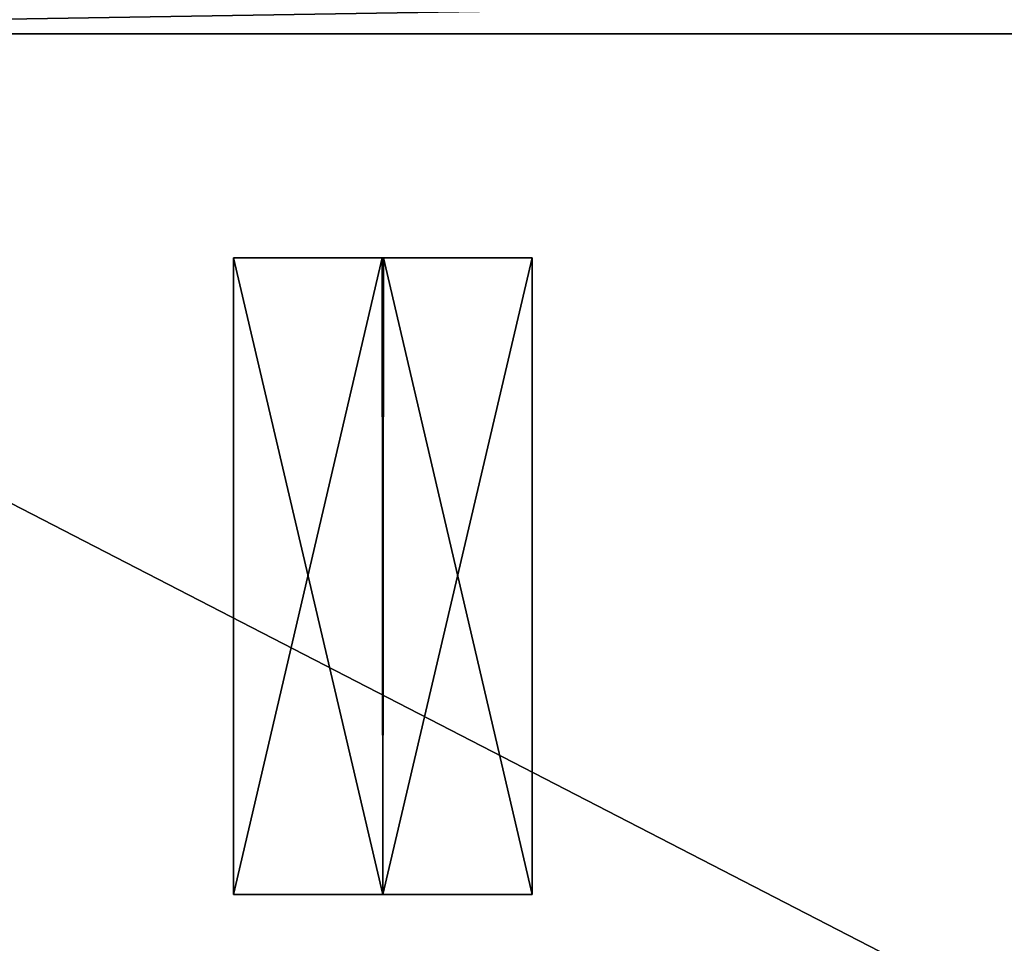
# Model space of a CAD drawing. Header units: inches. Extents: x -9.1 to 9.1, y -1.6 to 4.3.
# Tile 562 of 656: x -3.9 to -3.4, y 2.1 to 2.6. Entities that reach past the tile are written whole.
import ezdxf

# ---------------------------------------------------------------- set-up
doc = ezdxf.new("R2010")
doc.units = ezdxf.units.IN
doc.header["$LTSCALE"] = 65.185185
doc.header["$MEASUREMENT"] = 0
for name, color, linetype in [('17050', 7, 'CONTINUOUS'), ('17079', 7, 'CONTINUOUS'), ('17147', 7, 'CONTINUOUS'), ('18112', 7, 'CONTINUOUS'), ('18459', 7, 'CONTINUOUS'), ('18460', 7, 'CONTINUOUS'), ('18461', 7, 'CONTINUOUS'), ('18462', 7, 'CONTINUOUS'), ('18463', 7, 'CONTINUOUS'), ('18464', 7, 'CONTINUOUS')]:
    doc.layers.add(name, color=color, linetype=linetype)

msp = doc.modelspace()

# ---------------------------------------------------------------- linework, layer by layer
at = {"layer": '17050', "linetype": 'Continuous'}
for points in [[(-4.39938, 2.57785, 9.549), (-4.50204, -0.36218, 9.65166), (-3.60841, 0.86651, 9.60876), (-4.39938, 2.57785, 9.549)], [(-1.86647, 2.57785, 9.549), (-4.39938, 2.57785, 9.549), (-2.74848, 1.72598, 9.57874), (-1.86647, 2.57785, 9.549)], [(-4.39938, 2.57785, 9.549), (-3.60841, 0.86651, 9.60876), (-2.74848, 1.72598, 9.57874), (-4.39938, 2.57785, 9.549)]]:
    msp.add_3dface(points, dxfattribs=at)
at = {"layer": '17079', "linetype": 'Continuous'}
for points in [[(-4.39938, 2.57785, 9.549), (-1.86826, 2.6585, 9.531), (-4.39937, 2.73185, 9.48043), (-4.39938, 2.57785, 9.549)], [(-4.39938, 2.57785, 9.549), (-1.867, 2.619, 9.54373), (-1.86826, 2.6585, 9.531), (-4.39938, 2.57785, 9.549)], [(-4.39938, 2.57785, 9.549), (-1.86647, 2.57785, 9.549), (-1.867, 2.619, 9.54373), (-4.39938, 2.57785, 9.549)]]:
    msp.add_3dface(points, dxfattribs=at)
at = {"layer": '17147', "linetype": 'Continuous'}
for points in [[(-4.39937, 2.73185, 5.56957), (-2.57501, 2.57785, 5.501), (-4.39938, 2.57785, 5.501), (-4.39937, 2.73185, 5.56957)], [(-2.56881, 2.72316, 5.56104), (-2.57501, 2.57785, 5.501), (-4.39937, 2.73185, 5.56957), (-2.56881, 2.72316, 5.56104)]]:
    msp.add_3dface(points, dxfattribs=at)
at = {"layer": '18112', "linetype": 'Continuous'}
for points in [[(-4.39938, 2.57785, 5.501), (-2.57501, 2.57785, 5.501), (-2.67764, -0.36145, 5.39836), (-4.39938, 2.57785, 5.501)], [(-4.39938, 2.57785, 5.501), (-2.67764, -0.36145, 5.39836), (-3.40704, 0.17227, 5.417), (-4.39938, 2.57785, 5.501)], [(-3.93433, -0.03306, 5.40983), (-4.39938, 2.57785, 5.501), (-3.84296, 0.17226, 5.417), (-3.93433, -0.03306, 5.40983)], [(-3.84296, 0.17226, 5.417), (-4.39938, 2.57785, 5.501), (-3.63455, 0.25651, 5.41994), (-3.84296, 0.17226, 5.417)], [(-3.63455, 0.25651, 5.41994), (-4.39938, 2.57785, 5.501), (-3.61545, 0.25651, 5.41994), (-3.63455, 0.25651, 5.41994)], [(-3.61545, 0.25651, 5.41994), (-4.39938, 2.57785, 5.501), (-3.40704, 0.17227, 5.417), (-3.61545, 0.25651, 5.41994)]]:
    msp.add_3dface(points, dxfattribs=at)
at = {"layer": '18459', "linetype": 'Continuous'}
for points in [[(-3.8035, 2.125, 6.05), (-3.725, 2.125, 5.9715), (-3.8035, 2.46, 6.05), (-3.8035, 2.125, 6.05)], [(-3.8035, 2.46, 6.05), (-3.725, 2.125, 5.9715), (-3.72469, 2.46, 5.9715), (-3.8035, 2.46, 6.05)], [(-3.725, 2.125, 5.9715), (-3.6465, 2.125, 6.05), (-3.72469, 2.46, 5.9715), (-3.725, 2.125, 5.9715)], [(-3.72469, 2.46, 5.9715), (-3.6465, 2.125, 6.05), (-3.6465, 2.46, 6.05), (-3.72469, 2.46, 5.9715)]]:
    msp.add_3dface(points, dxfattribs=at)
at = {"layer": '18460', "linetype": 'Continuous'}
for points in [[(-3.8035, 2.125, 6.05), (-3.8035, 2.46, 6.05), (-3.72531, 2.46, 6.1285), (-3.8035, 2.125, 6.05)], [(-3.725, 2.125, 6.1285), (-3.8035, 2.125, 6.05), (-3.72531, 2.46, 6.1285), (-3.725, 2.125, 6.1285)], [(-3.6465, 2.46, 6.05), (-3.725, 2.125, 6.1285), (-3.72531, 2.46, 6.1285), (-3.6465, 2.46, 6.05)], [(-3.6465, 2.46, 6.05), (-3.6465, 2.125, 6.05), (-3.725, 2.125, 6.1285), (-3.6465, 2.46, 6.05)]]:
    msp.add_3dface(points, dxfattribs=at)
at = {"layer": '18461', "linetype": 'Continuous'}
for points in [[(-3.8035, 2.46, 6.05), (-3.72469, 2.46, 5.9715), (-3.79, 2.46, 6.05), (-3.8035, 2.46, 6.05)], [(-3.72531, 2.46, 6.1285), (-3.8035, 2.46, 6.05), (-3.79, 2.46, 6.05), (-3.72531, 2.46, 6.1285)], [(-3.79, 2.46, 6.05), (-3.72469, 2.46, 5.9715), (-3.72473, 2.46, 5.98508), (-3.79, 2.46, 6.05)], [(-3.72531, 2.46, 6.1285), (-3.79, 2.46, 6.05), (-3.72527, 2.46, 6.11492), (-3.72531, 2.46, 6.1285)], [(-3.6465, 2.46, 6.05), (-3.72531, 2.46, 6.1285), (-3.66, 2.46, 6.05), (-3.6465, 2.46, 6.05)], [(-3.66, 2.46, 6.05), (-3.72531, 2.46, 6.1285), (-3.72527, 2.46, 6.11492), (-3.66, 2.46, 6.05)], [(-3.72473, 2.46, 5.98508), (-3.72469, 2.46, 5.9715), (-3.66, 2.46, 6.05), (-3.72473, 2.46, 5.98508)], [(-3.72469, 2.46, 5.9715), (-3.6465, 2.46, 6.05), (-3.66, 2.46, 6.05), (-3.72469, 2.46, 5.9715)]]:
    msp.add_3dface(points, dxfattribs=at)
at = {"layer": '18462', "linetype": 'Continuous'}
for points in [[(-3.8035, 2.125, 8.255), (-3.725, 2.125, 8.1765), (-3.8035, 2.46, 8.255), (-3.8035, 2.125, 8.255)], [(-3.8035, 2.46, 8.255), (-3.725, 2.125, 8.1765), (-3.72469, 2.46, 8.1765), (-3.8035, 2.46, 8.255)], [(-3.725, 2.125, 8.1765), (-3.6465, 2.125, 8.255), (-3.72469, 2.46, 8.1765), (-3.725, 2.125, 8.1765)], [(-3.72469, 2.46, 8.1765), (-3.6465, 2.125, 8.255), (-3.6465, 2.46, 8.255), (-3.72469, 2.46, 8.1765)]]:
    msp.add_3dface(points, dxfattribs=at)
at = {"layer": '18463', "linetype": 'Continuous'}
for points in [[(-3.8035, 2.125, 8.255), (-3.8035, 2.46, 8.255), (-3.72531, 2.46, 8.3335), (-3.8035, 2.125, 8.255)], [(-3.725, 2.125, 8.3335), (-3.8035, 2.125, 8.255), (-3.72531, 2.46, 8.3335), (-3.725, 2.125, 8.3335)], [(-3.6465, 2.46, 8.255), (-3.725, 2.125, 8.3335), (-3.72531, 2.46, 8.3335), (-3.6465, 2.46, 8.255)], [(-3.6465, 2.46, 8.255), (-3.6465, 2.125, 8.255), (-3.725, 2.125, 8.3335), (-3.6465, 2.46, 8.255)]]:
    msp.add_3dface(points, dxfattribs=at)
at = {"layer": '18464', "linetype": 'Continuous'}
for points in [[(-3.8035, 2.46, 8.255), (-3.72469, 2.46, 8.1765), (-3.79, 2.46, 8.255), (-3.8035, 2.46, 8.255)], [(-3.72531, 2.46, 8.3335), (-3.8035, 2.46, 8.255), (-3.79, 2.46, 8.255), (-3.72531, 2.46, 8.3335)], [(-3.79, 2.46, 8.255), (-3.72469, 2.46, 8.1765), (-3.72473, 2.46, 8.19008), (-3.79, 2.46, 8.255)], [(-3.72531, 2.46, 8.3335), (-3.79, 2.46, 8.255), (-3.72527, 2.46, 8.31992), (-3.72531, 2.46, 8.3335)], [(-3.6465, 2.46, 8.255), (-3.72531, 2.46, 8.3335), (-3.66, 2.46, 8.255), (-3.6465, 2.46, 8.255)], [(-3.66, 2.46, 8.255), (-3.72531, 2.46, 8.3335), (-3.72527, 2.46, 8.31992), (-3.66, 2.46, 8.255)], [(-3.72473, 2.46, 8.19008), (-3.72469, 2.46, 8.1765), (-3.66, 2.46, 8.255), (-3.72473, 2.46, 8.19008)], [(-3.72469, 2.46, 8.1765), (-3.6465, 2.46, 8.255), (-3.66, 2.46, 8.255), (-3.72469, 2.46, 8.1765)]]:
    msp.add_3dface(points, dxfattribs=at)

doc.saveas('drawing.dxf')
